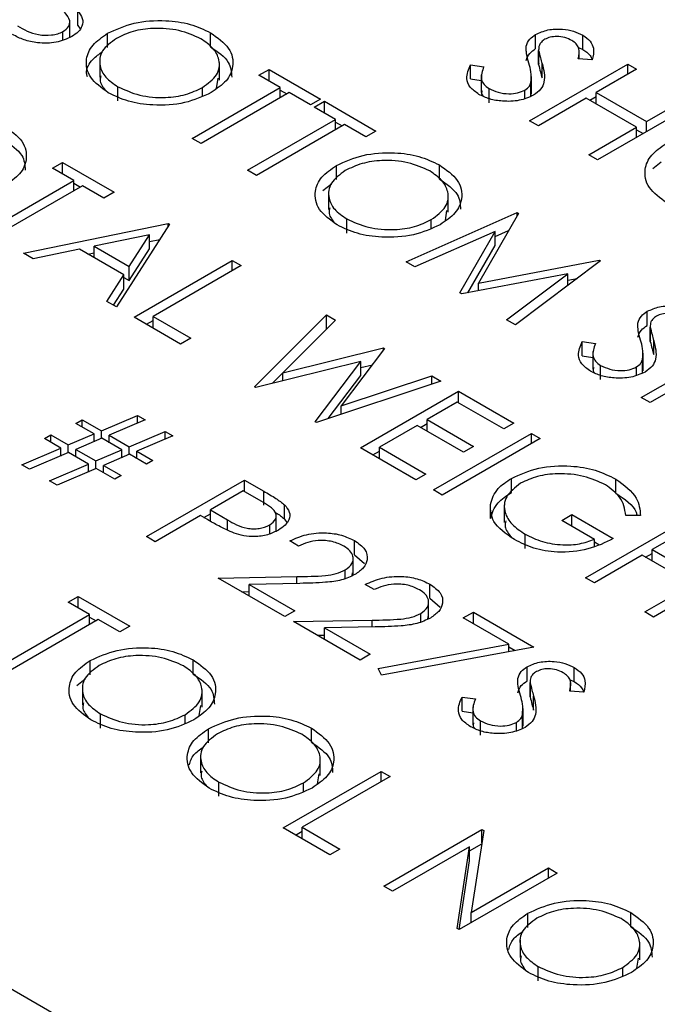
# Model space of a CAD drawing. Header units: inches. Extents: x 220 to 877, y 4 to 174.
# Tile 447 of 656: x 483.92 to 484.472, y 149.27 to 150.122. Entities that reach past the tile are written whole.
import ezdxf

# ---------------------------------------------------------------- set-up
doc = ezdxf.new("R2010")
doc.units = ezdxf.units.IN
doc.header["$LTSCALE"] = 0.5
doc.header["$MEASUREMENT"] = 0
doc.layers.add('DSS-M-S', color=53, linetype='Continuous')

msp = doc.modelspace()

# ---------------------------------------------------------------- linework, layer by layer
at = {"layer": 'DSS-M-S', "linetype": 'Continuous', "lineweight": 25}
for p, q in [((470.42173, 157.0716), (494.1098, 143.39676)), ((483.9633, 150.10596), (483.9633, 150.12127)), ((483.9704, 150.11673), (483.9704, 150.12898)), ((483.9704, 150.11673), (483.97222, 150.11364)), ((483.95743, 150.10433), (483.95743, 150.11143)), ((483.99606, 150.09762), (483.99606, 150.10987)), ((484.0851, 150.09815), (484.0851, 150.1104)), ((484.36636, 150.09661), (484.36636, 150.10886)), ((484.40707, 150.09597), (484.40707, 150.10822)), ((484.35818, 150.09446), (484.35818, 150.09866)), ((484.36895, 150.09588), (484.36895, 150.08363)), ((484.40331, 150.09757), (484.40707, 150.09597)), ((484.36896, 150.08286), (484.36896, 150.09511)), ((484.41531, 150.08688), (484.40321, 150.08784)), ((484.40398, 150.08778), (484.40398, 150.09524)), ((483.98923, 150.08697), (483.98923, 150.07166)), ((484.09276, 150.0694), (484.09276, 150.08471)), ((484.12698, 150.07366), (484.13568, 150.07868)), ((484.13568, 150.07868), (484.18029, 150.05293)), ((484.13568, 150.06863), (484.13568, 150.07868)), ((484.31006, 150.08264), (484.32154, 150.08098)), ((484.31006, 150.07039), (484.31006, 150.08264)), ((484.36114, 150.03425), (484.44599, 150.08324)), ((484.36906, 150.08362), (484.36896, 150.08286)), ((484.37192, 150.0714), (484.37192, 150.08365)), ((484.45361, 150.07884), (484.4188, 150.05874)), ((484.44599, 150.08324), (484.45361, 150.07884)), ((484.44599, 150.07444), (484.44599, 150.08324)), ((484.09024, 150.06226), (484.09167, 150.07099)), ((484.14547, 150.06298), (484.12698, 150.07366)), ((484.31006, 150.07039), (484.31931, 150.06905)), ((484.31931, 150.07406), (484.31931, 150.05875)), ((484.36277, 150.05734), (484.36277, 150.07265)), ((484.00497, 150.05146), (484.00497, 150.06371)), ((484.06932, 150.01902), (484.14547, 150.06298)), ((484.07808, 150.05575), (484.07808, 150.06301)), ((484.14547, 150.05419), (484.14547, 150.06298)), ((484.32602, 150.04981), (484.32602, 150.06206)), ((484.36231, 150.05508), (484.36231, 150.06733)), ((484.15309, 150.05859), (484.07694, 150.01463)), ((484.14547, 150.06078), (484.15118, 150.05749)), ((484.17158, 150.04791), (484.15309, 150.05859)), ((484.35703, 150.05365), (484.35703, 150.06076)), ((484.36231, 150.05508), (484.36229, 150.05887)), ((484.4101, 150.05372), (484.36876, 150.02985)), ((484.45361, 150.0286), (484.4101, 150.05372)), ((484.41309, 150.05199), (484.4188, 150.05529)), ((484.4188, 150.05874), (484.46231, 150.03362)), ((484.4188, 150.04869), (484.4188, 150.05874)), ((484.46231, 150.03362), (484.49712, 150.05372)), ((484.18029, 150.05293), (484.17158, 150.04791)), ((484.17485, 150.04603), (484.18355, 150.05105)), ((484.19334, 150.03535), (484.17485, 150.04603)), ((484.18355, 150.05105), (484.22815, 150.0253)), ((484.18355, 150.041), (484.18355, 150.05105)), ((484.50474, 150.04932), (484.41989, 150.00034)), ((484.11719, 149.99139), (484.19334, 150.03535)), ((484.20096, 150.03095), (484.12481, 149.98699)), ((484.19334, 150.02656), (484.19334, 150.03535)), ((484.19334, 150.03315), (484.19905, 150.02985)), ((484.21945, 150.02028), (484.20096, 150.03095)), ((484.36876, 150.02985), (484.36114, 150.03425)), ((484.41227, 150.00473), (484.45361, 150.0286)), ((484.45361, 150.01981), (484.45361, 150.0286)), ((484.46231, 150.02483), (484.46231, 150.03362)), ((484.07694, 150.01463), (484.06932, 150.01902)), ((484.22815, 150.0253), (484.21945, 150.02028)), ((484.45361, 150.0264), (484.45932, 150.0231)), ((484.41989, 150.00034), (484.41227, 150.00473)), ((483.9483, 149.99312), (483.957, 149.99814)), ((483.957, 149.99814), (484.00161, 149.97239)), ((483.957, 149.98809), (483.957, 149.99814)), ((484.19405, 149.98332), (484.19405, 149.99557)), ((484.28309, 149.98385), (484.28309, 149.9961)), ((484.46763, 149.99285), (484.47493, 149.99875)), ((483.96679, 149.98244), (483.9483, 149.99312)), ((484.12481, 149.98699), (484.11719, 149.99139)), ((483.89064, 149.93848), (483.96679, 149.98244)), ((483.97441, 149.97804), (483.89826, 149.93408)), ((483.96679, 149.97365), (483.96679, 149.98244)), ((483.96679, 149.98024), (483.9725, 149.97694)), ((483.9929, 149.96737), (483.97441, 149.97804)), ((484.18234, 149.97385), (484.18964, 149.97975)), ((484.00161, 149.97239), (483.9929, 149.96737)), ((484.18722, 149.97267), (484.18722, 149.95736)), ((484.29075, 149.9551), (484.29075, 149.97041)), ((484.25426, 149.91226), (484.35031, 149.95478)), ((484.28823, 149.94796), (484.28966, 149.95669)), ((484.3514, 149.95415), (484.31681, 149.89373)), ((484.35031, 149.95478), (484.3514, 149.95415)), ((484.35031, 149.95225), (484.35031, 149.95478)), ((483.92328, 149.91964), (484.04838, 149.94539)), ((484.04947, 149.94476), (484.00378, 149.87317)), ((484.04838, 149.94539), (484.04947, 149.94476)), ((484.04838, 149.94306), (484.04838, 149.94539)), ((484.20296, 149.93716), (484.20296, 149.94941)), ((484.27607, 149.94145), (484.27607, 149.94871)), ((484.0323, 149.93558), (483.98452, 149.92573)), ((484.01485, 149.90823), (484.0323, 149.93558)), ((484.0323, 149.92333), (484.0323, 149.93558)), ((484.33123, 149.93848), (484.26193, 149.90784)), ((484.30078, 149.8854), (484.33123, 149.93848)), ((484.33123, 149.93408), (484.34286, 149.93923)), ((484.33123, 149.92623), (484.33123, 149.93848)), ((483.98452, 149.91569), (483.98452, 149.92573)), ((483.98452, 149.92573), (484.01485, 149.90823)), ((484.0323, 149.92983), (484.0411, 149.93164)), ((484.30782, 149.88543), (484.33123, 149.92623)), ((483.93159, 149.91484), (483.92328, 149.91964)), ((483.97169, 149.92309), (483.93159, 149.91484)), ((484.01016, 149.90089), (483.97169, 149.92309)), ((483.97902, 149.91886), (483.98452, 149.92)), ((484.01485, 149.89598), (484.0323, 149.92333)), ((484.01485, 149.89598), (484.01485, 149.90823)), ((484.01901, 149.86438), (484.10386, 149.91336)), ((484.11148, 149.90896), (484.03533, 149.865)), ((484.10386, 149.91336), (484.11148, 149.90896)), ((484.10386, 149.90457), (484.10386, 149.91336)), ((484.26193, 149.90784), (484.25426, 149.91226)), ((484.31681, 149.89373), (484.42138, 149.91375)), ((484.42249, 149.91311), (484.3489, 149.85762)), ((484.42138, 149.91375), (484.42249, 149.91311)), ((484.42138, 149.91228), (484.42138, 149.91375)), ((483.9955, 149.87795), (484.01016, 149.90089)), ((484.01016, 149.88864), (484.01016, 149.90089)), ((484.39419, 149.90198), (484.3025, 149.88441)), ((484.34125, 149.86204), (484.39419, 149.90198)), ((484.39419, 149.89177), (484.39419, 149.90198)), ((484.01016, 149.89869), (484.01485, 149.89598)), ((484.31681, 149.88715), (484.31681, 149.89373)), ((484.39419, 149.8963), (484.40223, 149.89784)), ((484.00122, 149.87465), (484.01016, 149.88864)), ((484.3025, 149.88441), (484.30078, 149.8854)), ((484.00378, 149.87317), (483.9955, 149.87795)), ((484.12317, 149.80424), (484.18545, 149.86626)), ((484.18545, 149.86626), (484.19332, 149.86172)), ((484.18545, 149.85401), (484.18545, 149.86626)), ((484.46291, 149.85718), (484.46291, 149.86943)), ((484.05926, 149.84114), (484.01901, 149.86438)), ((484.02962, 149.85825), (484.03533, 149.86155)), ((484.03533, 149.865), (484.06796, 149.84616)), ((484.03533, 149.85495), (484.03533, 149.865)), ((484.19332, 149.86172), (484.1477, 149.8162)), ((484.3489, 149.85762), (484.34125, 149.86204)), ((484.45473, 149.85503), (484.45473, 149.85923)), ((484.13836, 149.80712), (484.18545, 149.85401)), ((484.18545, 149.85401), (484.18555, 149.85396)), ((484.4655, 149.85645), (484.4655, 149.8442)), ((484.46551, 149.84343), (484.46551, 149.85568)), ((484.06796, 149.84616), (484.05926, 149.84114)), ((484.40661, 149.84321), (484.41808, 149.84155)), ((484.40661, 149.83096), (484.40661, 149.84321)), ((484.45769, 149.79482), (484.54254, 149.84381)), ((484.46561, 149.8442), (484.46551, 149.84343)), ((484.46847, 149.83197), (484.46847, 149.84422)), ((484.1477, 149.8162), (484.23463, 149.83787)), ((484.23573, 149.83723), (484.19817, 149.78756)), ((484.23463, 149.83787), (484.23573, 149.83723)), ((484.23463, 149.83577), (484.23463, 149.83787)), ((484.41586, 149.83463), (484.41586, 149.81932)), ((484.45931, 149.81791), (484.45931, 149.83323)), ((484.215, 149.82616), (484.12426, 149.80362)), ((484.17563, 149.77396), (484.215, 149.82616)), ((484.215, 149.81392), (484.215, 149.82616)), ((484.215, 149.82073), (484.22517, 149.82327)), ((484.40661, 149.83096), (484.41586, 149.82962)), ((484.45886, 149.81565), (484.45886, 149.8279)), ((484.1477, 149.80944), (484.1477, 149.8162)), ((484.42257, 149.81038), (484.42257, 149.82263)), ((484.45358, 149.81422), (484.45358, 149.82134)), ((484.45886, 149.81565), (484.45884, 149.81945)), ((484.28445, 149.80911), (484.17672, 149.77333)), ((484.18696, 149.77673), (484.215, 149.81392)), ((484.19817, 149.78756), (484.27666, 149.8136)), ((484.27666, 149.8136), (484.28445, 149.80911)), ((484.27666, 149.80653), (484.27666, 149.8136)), ((484.50664, 149.81429), (484.4653, 149.79043)), ((484.12426, 149.80362), (484.12317, 149.80424)), ((484.21483, 149.75133), (484.29968, 149.80032)), ((484.29968, 149.80032), (484.34754, 149.77269)), ((484.29968, 149.79027), (484.29968, 149.80032)), ((484.29859, 149.7909), (484.27248, 149.77583)), ((484.33884, 149.76766), (484.29859, 149.7909)), ((484.4653, 149.79043), (484.45769, 149.79482)), ((484.19817, 149.78046), (484.19817, 149.78756)), ((483.9687, 149.77253), (483.97414, 149.77567)), ((483.98447, 149.76342), (483.9687, 149.77253)), ((483.97414, 149.77567), (483.99073, 149.76609)), ((483.97414, 149.76939), (483.97414, 149.77567)), ((483.99073, 149.76609), (484.022, 149.77944)), ((484.02856, 149.77565), (483.99729, 149.7623)), ((484.022, 149.77944), (484.02856, 149.77565)), ((484.022, 149.77285), (484.022, 149.77944)), ((484.17672, 149.77333), (484.17563, 149.77396)), ((484.26677, 149.76907), (484.27248, 149.77237)), ((484.27248, 149.77583), (484.31273, 149.75259)), ((484.27248, 149.76578), (484.27248, 149.77583)), ((484.34754, 149.77269), (484.33884, 149.76766)), ((483.99073, 149.7595), (483.99073, 149.76609)), ((484.01466, 149.75228), (484.04594, 149.76562)), ((484.04594, 149.76562), (484.0525, 149.76183)), ((484.04594, 149.75903), (484.04594, 149.76562)), ((484.26378, 149.7708), (484.23114, 149.75196)), ((484.30403, 149.74757), (484.26378, 149.7708)), ((484.27792, 149.71491), (484.36277, 149.76389)), ((484.36277, 149.76389), (484.37039, 149.7595)), ((484.36277, 149.7551), (484.36277, 149.76389)), ((483.9415, 149.75934), (483.94694, 149.76248)), ((483.95569, 149.75115), (483.9415, 149.75934)), ((483.94694, 149.76248), (483.96195, 149.75382)), ((483.94694, 149.7562), (483.94694, 149.76248)), ((483.96195, 149.75382), (483.98447, 149.76342)), ((483.99103, 149.75964), (483.96853, 149.75002)), ((483.98447, 149.75683), (483.98447, 149.76342)), ((483.98447, 149.75745), (483.98509, 149.7571)), ((484.0084, 149.74961), (483.99103, 149.75964)), ((483.99667, 149.75638), (483.99729, 149.75664)), ((483.99729, 149.7623), (484.01466, 149.75228)), ((483.99729, 149.75602), (483.99729, 149.7623)), ((484.0525, 149.76183), (484.02122, 149.74849)), ((484.37039, 149.7595), (484.28554, 149.71051)), ((483.92192, 149.73673), (483.95569, 149.75115)), ((483.96227, 149.74735), (483.9285, 149.73294)), ((483.95569, 149.74454), (483.95569, 149.75115)), ((483.96195, 149.74721), (483.96195, 149.75382)), ((483.97963, 149.73733), (483.96227, 149.74735)), ((483.96853, 149.75002), (483.98588, 149.74)), ((483.96853, 149.74374), (483.96853, 149.75002)), ((483.98588, 149.74), (484.0084, 149.74961)), ((484.0084, 149.74302), (484.0084, 149.74961)), ((484.01466, 149.74569), (484.01466, 149.75228)), ((484.02122, 149.74849), (484.03506, 149.7405)), ((484.02122, 149.74221), (484.02122, 149.74849)), ((484.26269, 149.7237), (484.21483, 149.75133)), ((484.22543, 149.74521), (484.23114, 149.74851)), ((484.23114, 149.75196), (484.27139, 149.72873)), ((484.23114, 149.74191), (484.23114, 149.75196)), ((484.31273, 149.75259), (484.30403, 149.74757)), ((483.95569, 149.74518), (483.95633, 149.74481)), ((483.96789, 149.7441), (483.96853, 149.74437)), ((483.98588, 149.7334), (483.98588, 149.74)), ((484.01497, 149.74582), (483.99246, 149.7362)), ((484.0084, 149.74364), (484.00902, 149.74328)), ((484.02962, 149.73736), (484.01497, 149.74582)), ((484.0206, 149.74256), (484.02122, 149.74283)), ((484.03506, 149.7405), (484.02962, 149.73736)), ((483.9285, 149.73294), (483.92192, 149.73673)), ((483.94585, 149.72292), (483.97963, 149.73733)), ((483.98621, 149.73353), (483.95243, 149.71912)), ((483.97963, 149.73073), (483.97963, 149.73733)), ((483.97963, 149.73136), (483.98026, 149.731)), ((484.00242, 149.72417), (483.98621, 149.73353)), ((483.99183, 149.73029), (483.99246, 149.73056)), ((483.99246, 149.7362), (484.00786, 149.72731)), ((483.99246, 149.72992), (483.99246, 149.7362)), ((483.95243, 149.71912), (483.94585, 149.72292)), ((484.00786, 149.72731), (484.00242, 149.72417)), ((484.02962, 149.67456), (484.11447, 149.72354)), ((484.11447, 149.72354), (484.13111, 149.71394)), ((484.11447, 149.7135), (484.11447, 149.72354)), ((484.27139, 149.72873), (484.26269, 149.7237)), ((484.3454, 149.71273), (484.3454, 149.72498)), ((484.43561, 149.71211), (484.43561, 149.72436)), ((484.11338, 149.71412), (484.0851, 149.6978)), ((484.1289, 149.70517), (484.11338, 149.71412)), ((484.13111, 149.70169), (484.13111, 149.71394)), ((484.28554, 149.71051), (484.27792, 149.71491)), ((484.0851, 149.6978), (484.09977, 149.68911)), ((484.0851, 149.6878), (484.0851, 149.6978)), ((484.14916, 149.6898), (484.14916, 149.70205)), ((484.32721, 149.69022), (484.32721, 149.70247)), ((484.33925, 149.70218), (484.33925, 149.68687)), ((484.0764, 149.69277), (484.03723, 149.67016)), ((484.08246, 149.68927), (484.0764, 149.69277)), ((484.07939, 149.69104), (484.0851, 149.69434)), ((484.09977, 149.68028), (484.09977, 149.68911)), ((484.14189, 149.67878), (484.14189, 149.69409)), ((484.14916, 149.6898), (484.15118, 149.6867)), ((484.38888, 149.68853), (484.39759, 149.69356)), ((484.41717, 149.67221), (484.38888, 149.68853)), ((484.39759, 149.69356), (484.43348, 149.67283)), ((484.39759, 149.68351), (484.39759, 149.69356)), ((484.40955, 149.63892), (484.4944, 149.68791)), ((484.45708, 149.69273), (484.44436, 149.69293)), ((484.13628, 149.67703), (484.13628, 149.68464)), ((484.50202, 149.68351), (484.46721, 149.66341)), ((484.03723, 149.67016), (484.02962, 149.67456)), ((484.16125, 149.6664), (484.15363, 149.67079)), ((484.20959, 149.6589), (484.20959, 149.67115)), ((484.3573, 149.66437), (484.3573, 149.67662)), ((484.41717, 149.66619), (484.41717, 149.67221)), ((484.41717, 149.67001), (484.42104, 149.66777)), ((484.46721, 149.66341), (484.51072, 149.63829)), ((484.46721, 149.65336), (484.46721, 149.66341)), ((484.2085, 149.64164), (484.2085, 149.65695)), ((484.20959, 149.6589), (484.21843, 149.65134)), ((484.45851, 149.65839), (484.41717, 149.63452)), ((484.50202, 149.63327), (484.45851, 149.65839)), ((484.4615, 149.65666), (484.46721, 149.65996)), ((484.55315, 149.65399), (484.4683, 149.60501)), ((484.2017, 149.63849), (484.2017, 149.64579)), ((484.09163, 149.63876), (484.15965, 149.64004)), ((484.14928, 149.60548), (484.09163, 149.63876)), ((484.15965, 149.63407), (484.15965, 149.64004)), ((484.20768, 149.64087), (484.20799, 149.64319)), ((484.41717, 149.63452), (484.40955, 149.63892)), ((484.16239, 149.63412), (484.1185, 149.6333)), ((484.1185, 149.6333), (484.15798, 149.6105)), ((484.1185, 149.62325), (484.1185, 149.6333)), ((484.22652, 149.62872), (484.2189, 149.63311)), ((484.27486, 149.62122), (484.27486, 149.63346)), ((484.46068, 149.6094), (484.50202, 149.63327)), ((483.9619, 149.61788), (483.9706, 149.62291)), ((483.9706, 149.62291), (484.0152, 149.59716)), ((483.9706, 149.61286), (483.9706, 149.62291)), ((484.11217, 149.6269), (484.1185, 149.62702)), ((484.27377, 149.60396), (484.27377, 149.61927)), ((484.27486, 149.62122), (484.2837, 149.61366)), ((483.98039, 149.60721), (483.9619, 149.61788)), ((484.15798, 149.6105), (484.14928, 149.60548)), ((483.90424, 149.56325), (483.98039, 149.60721)), ((483.98801, 149.60281), (483.91186, 149.55885)), ((483.98039, 149.59841), (483.98039, 149.60721)), ((483.98039, 149.60501), (483.9861, 149.60171)), ((484.0065, 149.59213), (483.98801, 149.60281)), ((484.1569, 149.60108), (484.22492, 149.60236)), ((484.22492, 149.59639), (484.22492, 149.60236)), ((484.26697, 149.6008), (484.26697, 149.60811)), ((484.27296, 149.60319), (484.27326, 149.60551)), ((484.30376, 149.60422), (484.31246, 149.60925)), ((484.34309, 149.58152), (484.30376, 149.60422)), ((484.31246, 149.60925), (484.36468, 149.5791)), ((484.31246, 149.5992), (484.31246, 149.60925)), ((484.4683, 149.60501), (484.46068, 149.6094)), ((484.0152, 149.59716), (484.0065, 149.59213)), ((484.21455, 149.5678), (484.1569, 149.60108)), ((484.22766, 149.59644), (484.18377, 149.59562)), ((484.18377, 149.59562), (484.22326, 149.57282)), ((484.18377, 149.58557), (484.18377, 149.59562)), ((484.17745, 149.58922), (484.18377, 149.58934)), ((484.23009, 149.5605), (484.34309, 149.58152)), ((484.36468, 149.5791), (484.23305, 149.55461)), ((484.34309, 149.57509), (484.34309, 149.58152)), ((484.34309, 149.57932), (484.34863, 149.57612)), ((484.07014, 149.55571), (484.07014, 149.56796)), ((484.22326, 149.57282), (484.21455, 149.5678)), ((483.98111, 149.55518), (483.98111, 149.56743)), ((484.23305, 149.55461), (484.23009, 149.5605)), ((484.35902, 149.54977), (484.35902, 149.56202)), ((484.39973, 149.54913), (484.39973, 149.56138)), ((483.96939, 149.54571), (483.97669, 149.55161)), ((484.35084, 149.54762), (484.35084, 149.55182)), ((484.39596, 149.55073), (484.39973, 149.54913)), ((483.97427, 149.54453), (483.97427, 149.52922)), ((484.0778, 149.52695), (484.0778, 149.54226)), ((484.36161, 149.54904), (484.36161, 149.53679)), ((484.36162, 149.53602), (484.36162, 149.54827)), ((484.39663, 149.54094), (484.39663, 149.5484)), ((484.30272, 149.5358), (484.31419, 149.53414)), ((484.30272, 149.52355), (484.30272, 149.5358)), ((484.36172, 149.53679), (484.36162, 149.53602)), ((484.36458, 149.52456), (484.36458, 149.53681)), ((484.40797, 149.54004), (484.39587, 149.541)), ((484.07528, 149.51982), (484.07672, 149.52855)), ((484.31197, 149.52722), (484.31197, 149.51191)), ((484.35542, 149.51051), (484.35542, 149.52582)), ((483.99001, 149.50902), (483.99001, 149.52127)), ((484.06312, 149.51331), (484.06312, 149.52057)), ((484.30272, 149.52355), (484.31197, 149.52222)), ((484.35497, 149.50824), (484.35497, 149.52049)), ((484.08336, 149.49615), (484.08336, 149.50839)), ((484.1724, 149.49668), (484.1724, 149.50892)), ((484.31868, 149.50298), (484.31868, 149.51522)), ((484.34969, 149.50681), (484.34969, 149.51393)), ((484.35497, 149.50824), (484.35495, 149.51204)), ((484.07653, 149.4855), (484.07653, 149.47019)), ((484.18006, 149.46792), (484.18006, 149.48323)), ((484.14792, 149.42257), (484.23277, 149.47156)), ((484.24039, 149.46716), (484.16424, 149.4232)), ((484.17754, 149.46078), (484.17898, 149.46951)), ((484.23277, 149.47156), (484.24039, 149.46716)), ((484.23277, 149.46277), (484.23277, 149.47156)), ((484.09227, 149.44999), (484.09227, 149.46224)), ((484.16538, 149.45428), (484.16538, 149.46154)), ((484.16424, 149.4232), (484.19688, 149.40436)), ((484.16424, 149.41315), (484.16424, 149.4232)), ((484.18817, 149.39934), (484.14792, 149.42257)), ((484.15853, 149.41645), (484.16424, 149.41974)), ((484.23495, 149.37233), (484.3198, 149.42132)), ((484.3214, 149.42039), (484.31068, 149.34948)), ((484.3198, 149.42132), (484.3214, 149.42039)), ((484.3198, 149.40983), (484.3198, 149.42132)), ((484.3092, 149.4064), (484.24257, 149.36794)), ((484.29849, 149.33565), (484.3092, 149.4064)), ((484.3092, 149.40295), (484.31968, 149.409)), ((484.3092, 149.39415), (484.3092, 149.4064)), ((484.19688, 149.40436), (484.18817, 149.39934)), ((484.30019, 149.33467), (484.3092, 149.39415)), ((484.38507, 149.38364), (484.30022, 149.33465)), ((484.31068, 149.34948), (484.37746, 149.38803)), ((484.37746, 149.38803), (484.38507, 149.38364)), ((484.37746, 149.37924), (484.37746, 149.38803)), ((484.24257, 149.36794), (484.23495, 149.37233)), ((484.31068, 149.34069), (484.31068, 149.34948)), ((484.35968, 149.33663), (484.35968, 149.34888)), ((484.44871, 149.33716), (484.44871, 149.34941)), ((484.30022, 149.33465), (484.29849, 149.33565)), ((484.35285, 149.32598), (484.35285, 149.31067)), ((484.45638, 149.30841), (484.45638, 149.32372)), ((484.45386, 149.30127), (484.45529, 149.31)), ((484.36859, 149.29047), (484.36859, 149.30272)), ((484.44169, 149.29476), (484.44169, 149.30202))]:
    msp.add_line(p, q, dxfattribs=at)
for points, knots in [([(483.95743, 150.11143), (483.95925, 150.11277), (483.96291, 150.11547), (483.96406, 150.1218), (483.96073, 150.12577), (483.9587, 150.1282)], [0, 0, 0, 0, 0.2799437, 0.5604286, 1, 1, 1, 1]), ([(483.9704, 150.12898), (483.97191, 150.12692), (483.97493, 150.1228), (483.97459, 150.11643), (483.971, 150.11101), (483.96703, 150.10836), (483.96504, 150.10703)], [0, 0, 0, 0, 0.280382, 0.559606, 0.779765, 1, 1, 1, 1]), ([(483.99606, 150.10987), (484.00339, 150.11319), (484.01805, 150.11985), (484.04458, 150.12175), (484.06812, 150.11842), (484.07944, 150.11307), (484.0851, 150.1104)], [0, 0, 0, 0, 0.279731, 0.559327, 0.77968, 1, 1, 1, 1]), ([(483.91808, 150.11638), (483.92363, 150.11318), (483.93195, 150.10839), (483.94578, 150.10793), (483.95306, 150.1093), (483.95597, 150.11072), (483.95743, 150.11143)], [0, 0, 0, 0, 0.49936, 0.748736, 0.874399, 1, 1, 1, 1]), ([(484.07677, 150.10516), (484.07072, 150.10785), (484.05861, 150.11323), (484.03691, 150.11485), (484.01755, 150.11214), (484.00832, 150.10771), (484.00371, 150.10549)], [0, 0, 0, 0, 0.279627, 0.55935, 0.77963, 1, 1, 1, 1]), ([(484.36636, 150.10886), (484.36974, 150.11038), (484.3765, 150.11344), (484.38883, 150.11387), (484.39938, 150.11196), (484.40451, 150.10946), (484.40707, 150.10822)], [0, 0, 0, 0, 0.279553, 0.558798, 0.779378, 1, 1, 1, 1]), ([(483.96504, 150.10703), (483.96074, 150.10513), (483.95212, 150.10131), (483.93642, 150.10106), (483.92334, 150.10389), (483.91702, 150.10714), (483.91386, 150.10877)], [0, 0, 0, 0, 0.2791411, 0.5586537, 0.779059, 1, 1, 1, 1]), ([(483.99657, 150.05851), (483.99073, 150.06272), (483.97903, 150.07115), (483.9764, 150.08652), (483.98195, 150.10014), (483.99136, 150.10662), (483.99606, 150.10987)], [0, 0, 0, 0, 0.279663, 0.559354, 0.779636, 1, 1, 1, 1]), ([(484.00371, 150.10549), (483.99901, 150.10203), (483.98961, 150.0951), (483.98834, 150.08253), (483.99341, 150.07157), (484.00112, 150.06633), (484.00497, 150.06371)], [0, 0, 0, 0, 0.279416, 0.559077, 0.779478, 1, 1, 1, 1]), ([(484.07808, 150.06301), (484.08281, 150.0665), (484.09228, 150.07347), (484.09364, 150.08617), (484.08817, 150.09713), (484.08057, 150.10248), (484.07677, 150.10516)], [0, 0, 0, 0, 0.279468, 0.55887, 0.779516, 1, 1, 1, 1]), ([(484.0851, 150.1104), (484.09105, 150.10616), (484.10295, 150.09768), (484.10578, 150.08214), (484.10002, 150.0684), (484.09046, 150.06187), (484.08568, 150.05861)], [0, 0, 0, 0, 0.279767, 0.559358, 0.779571, 1, 1, 1, 1]), ([(484.35818, 150.09866), (484.35889, 150.10079), (484.36015, 150.10461), (484.36446, 150.10756), (484.36636, 150.10886)], [0, 0, 0, 0, 0.55984, 1, 1, 1, 1]), ([(484.37433, 150.10467), (484.37325, 150.10392), (484.37108, 150.10244), (484.36901, 150.09913), (484.36898, 150.09663), (484.36896, 150.09511)], [0, 0, 0, 0, 0.279946, 0.559774, 1, 1, 1, 1]), ([(484.39752, 150.10368), (484.39566, 150.1046), (484.39195, 150.10644), (484.38517, 150.1073), (484.37881, 150.10677), (484.37583, 150.10537), (484.37433, 150.10467)], [0, 0, 0, 0, 0.2802743, 0.5599314, 0.7799201, 1, 1, 1, 1]), ([(484.40707, 150.10822), (484.40943, 150.10656), (484.41414, 150.10325), (484.41733, 150.09565), (484.41608, 150.0902), (484.41531, 150.08688)], [0, 0, 0, 0, 0.27975, 0.559501, 1, 1, 1, 1]), ([(484.0851, 150.09815), (484.09131, 150.09392), (484.1025, 150.0863), (484.10316, 150.07639), (484.10345, 150.07198)], [0, 0, 0, 0, 0.554805, 1, 1, 1, 1]), ([(484.36055, 150.08397), (484.35974, 150.0867), (484.35829, 150.09156), (484.35822, 150.09649), (484.35818, 150.09866)], [0, 0, 0, 0, 0.560413, 1, 1, 1, 1]), ([(484.35818, 150.08641), (484.35889, 150.08855), (484.36015, 150.09236), (484.36446, 150.09531), (484.36636, 150.09661)], [0, 0, 0, 0, 0.55984, 1, 1, 1, 1]), ([(484.40321, 150.08784), (484.40389, 150.091), (484.40483, 150.0954), (484.40172, 150.10086), (484.39892, 150.10274), (484.39752, 150.10368)], [0, 0, 0, 0, 0.559818, 0.779848, 1, 1, 1, 1]), ([(484.40707, 150.09597), (484.40954, 150.09433), (484.41356, 150.09166), (484.41476, 150.08822), (484.41523, 150.08688)], [0, 0, 0, 0, 0.612484, 1, 1, 1, 1]), ([(483.97862, 150.07228), (483.97833, 150.07329), (483.97689, 150.07843), (483.98134, 150.08655), (483.98874, 150.09193), (483.99165, 150.09405)], [0, 0, 0, 0, 0.129072, 0.656829, 1, 1, 1, 1]), ([(484.36896, 150.09511), (484.36943, 150.09296), (484.37027, 150.08913), (484.37141, 150.08532), (484.37192, 150.08365)], [0, 0, 0, 0, 0.559906, 1, 1, 1, 1]), ([(484.31732, 150.05704), (484.3145, 150.05903), (484.30885, 150.06302), (484.30557, 150.07229), (484.30836, 150.07871), (484.31006, 150.08264)], [0, 0, 0, 0, 0.27988, 0.559666, 1, 1, 1, 1]), ([(484.32154, 150.08098), (484.32018, 150.07729), (484.3183, 150.07214), (484.32118, 150.0655), (484.32441, 150.06321), (484.32602, 150.06206)], [0, 0, 0, 0, 0.559321, 0.779782, 1, 1, 1, 1]), ([(484.36231, 150.06733), (484.3625, 150.07045), (484.36282, 150.07604), (484.36124, 150.08154), (484.36055, 150.08397)], [0, 0, 0, 0, 0.559496, 1, 1, 1, 1]), ([(484.37192, 150.08365), (484.3733, 150.0783), (484.37522, 150.07086), (484.37131, 150.06132), (484.36679, 150.05797), (484.36452, 150.0563)], [0, 0, 0, 0, 0.560115, 0.780284, 1, 1, 1, 1]), ([(484.36896, 150.08286), (484.36943, 150.08071), (484.37027, 150.07688), (484.37141, 150.07307), (484.37192, 150.0714)], [0, 0, 0, 0, 0.559906, 1, 1, 1, 1]), ([(483.99021, 150.07314), (483.98989, 150.07191), (483.98878, 150.06765), (483.99184, 150.06362), (483.99402, 150.06076)], [0, 0, 0, 0, 0.288875, 1, 1, 1, 1]), ([(484.00497, 150.06371), (484.01097, 150.06095), (484.02297, 150.05544), (484.04475, 150.0536), (484.06419, 150.05634), (484.07345, 150.06079), (484.07808, 150.06301)], [0, 0, 0, 0, 0.27983, 0.559389, 0.779654, 1, 1, 1, 1]), ([(484.32602, 150.06206), (484.32853, 150.06087), (484.33355, 150.05851), (484.34255, 150.05727), (484.35098, 150.05805), (484.35501, 150.05986), (484.35703, 150.06076)], [0, 0, 0, 0, 0.280276, 0.560148, 0.780153, 1, 1, 1, 1]), ([(484.35703, 150.06076), (484.35851, 150.06186), (484.36116, 150.06382), (484.36196, 150.06626), (484.36231, 150.06733)], [0, 0, 0, 0, 0.55899, 1, 1, 1, 1]), ([(484.08568, 150.05861), (484.07835, 150.05524), (484.06368, 150.04849), (484.037, 150.04704), (484.01341, 150.05031), (484.00219, 150.05578), (483.99657, 150.05851)], [0, 0, 0, 0, 0.27963, 0.559343, 0.779597, 1, 1, 1, 1]), ([(484.36452, 150.0563), (484.36058, 150.05457), (484.35268, 150.05111), (484.3385, 150.05075), (484.32618, 150.05269), (484.32028, 150.05559), (484.31732, 150.05704)], [0, 0, 0, 0, 0.279183, 0.559085, 0.779446, 1, 1, 1, 1]), ([(484.32006, 150.06023), (484.31975, 150.05936), (484.3192, 150.0578), (484.32015, 150.05631), (484.32057, 150.05566)], [0, 0, 0, 0, 0.5591599, 1, 1, 1, 1]), ([(483.90642, 150.02985), (483.91237, 150.02561), (483.92427, 150.01713), (483.9271, 150.0016), (483.92134, 149.98785), (483.91178, 149.98133), (483.907, 149.97806)], [0, 0, 0, 0, 0.279767, 0.559358, 0.779571, 1, 1, 1, 1]), ([(483.90642, 150.01761), (483.91263, 150.01338), (483.92382, 150.00575), (483.92447, 149.99585), (483.92477, 149.99144)], [0, 0, 0, 0, 0.554805, 1, 1, 1, 1]), ([(484.47985, 149.96321), (484.47401, 149.96742), (484.46231, 149.97585), (484.45968, 149.99122), (484.46523, 150.00484), (484.47464, 150.01132), (484.47934, 150.01457)], [0, 0, 0, 0, 0.279663, 0.559354, 0.779636, 1, 1, 1, 1]), ([(484.19405, 149.99557), (484.20138, 149.9989), (484.21604, 150.00555), (484.24257, 150.00745), (484.26611, 150.00412), (484.27743, 149.99877), (484.28309, 149.9961)], [0, 0, 0, 0, 0.279731, 0.559327, 0.77968, 1, 1, 1, 1]), ([(484.19456, 149.94421), (484.18872, 149.94843), (484.17702, 149.95686), (484.17439, 149.97223), (484.17994, 149.98584), (484.18935, 149.99233), (484.19405, 149.99557)], [0, 0, 0, 0, 0.279663, 0.559354, 0.779636, 1, 1, 1, 1]), ([(484.27476, 149.99086), (484.26871, 149.99355), (484.2566, 149.99893), (484.2349, 150.00055), (484.21554, 149.99785), (484.20631, 149.99341), (484.2017, 149.99119)], [0, 0, 0, 0, 0.279627, 0.55935, 0.77963, 1, 1, 1, 1]), ([(484.28309, 149.9961), (484.28904, 149.99186), (484.30094, 149.98338), (484.30377, 149.96784), (484.29801, 149.9541), (484.28845, 149.94757), (484.28367, 149.94431)], [0, 0, 0, 0, 0.279767, 0.559358, 0.779571, 1, 1, 1, 1]), ([(484.2017, 149.99119), (484.197, 149.98773), (484.1876, 149.98081), (484.18633, 149.96823), (484.1914, 149.95728), (484.19911, 149.95203), (484.20296, 149.94941)], [0, 0, 0, 0, 0.279416, 0.559077, 0.779478, 1, 1, 1, 1]), ([(484.27607, 149.94871), (484.2808, 149.9522), (484.29027, 149.95917), (484.29163, 149.97188), (484.28616, 149.98284), (484.27856, 149.98819), (484.27476, 149.99086)], [0, 0, 0, 0, 0.279468, 0.55887, 0.779516, 1, 1, 1, 1]), ([(484.28309, 149.98385), (484.2893, 149.97962), (484.30049, 149.972), (484.30114, 149.96209), (484.30144, 149.95768)], [0, 0, 0, 0, 0.5548048, 1, 1, 1, 1]), ([(484.1882, 149.95884), (484.18788, 149.95761), (484.18677, 149.95335), (484.18983, 149.94933), (484.19201, 149.94646)], [0, 0, 0, 0, 0.288875, 1, 1, 1, 1]), ([(484.28367, 149.94431), (484.27634, 149.94094), (484.26167, 149.9342), (484.23499, 149.93275), (484.2114, 149.93602), (484.20018, 149.94148), (484.19456, 149.94421)], [0, 0, 0, 0, 0.27963, 0.559343, 0.779597, 1, 1, 1, 1]), ([(484.20296, 149.94941), (484.20896, 149.94665), (484.22096, 149.94114), (484.24274, 149.9393), (484.26218, 149.94205), (484.27144, 149.94649), (484.27607, 149.94871)], [0, 0, 0, 0, 0.27983, 0.559389, 0.779654, 1, 1, 1, 1]), ([(484.46291, 149.86943), (484.46629, 149.87096), (484.47304, 149.87401), (484.48538, 149.87444), (484.49593, 149.87253), (484.50106, 149.87004), (484.50362, 149.86879)], [0, 0, 0, 0, 0.279553, 0.558798, 0.779378, 1, 1, 1, 1]), ([(484.45473, 149.85923), (484.45544, 149.86137), (484.4567, 149.86518), (484.46101, 149.86813), (484.46291, 149.86943)], [0, 0, 0, 0, 0.55984, 1, 1, 1, 1]), ([(484.49406, 149.86426), (484.49221, 149.86518), (484.4885, 149.86701), (484.48171, 149.86787), (484.47536, 149.86735), (484.47237, 149.86594), (484.47088, 149.86524)], [0, 0, 0, 0, 0.280274, 0.559931, 0.77992, 1, 1, 1, 1]), ([(484.45709, 149.84454), (484.45628, 149.84727), (484.45483, 149.85213), (484.45476, 149.85707), (484.45473, 149.85923)], [0, 0, 0, 0, 0.560413, 1, 1, 1, 1]), ([(484.45473, 149.84699), (484.45544, 149.84912), (484.4567, 149.85293), (484.46101, 149.85588), (484.46291, 149.85718)], [0, 0, 0, 0, 0.55984, 1, 1, 1, 1]), ([(484.47088, 149.86524), (484.46979, 149.8645), (484.46763, 149.86302), (484.46556, 149.8597), (484.46553, 149.85721), (484.46551, 149.85568)], [0, 0, 0, 0, 0.279946, 0.559774, 1, 1, 1, 1]), ([(484.46551, 149.85568), (484.46598, 149.85353), (484.46681, 149.8497), (484.46796, 149.8459), (484.46847, 149.84422)], [0, 0, 0, 0, 0.559906, 1, 1, 1, 1]), ([(484.41387, 149.81761), (484.41104, 149.8196), (484.40539, 149.82359), (484.40212, 149.83286), (484.40491, 149.83928), (484.40661, 149.84321)], [0, 0, 0, 0, 0.27988, 0.559666, 1, 1, 1, 1]), ([(484.41808, 149.84155), (484.41673, 149.83786), (484.41484, 149.83271), (484.41773, 149.82608), (484.42096, 149.82378), (484.42257, 149.82263)], [0, 0, 0, 0, 0.5593206, 0.7797817, 1, 1, 1, 1]), ([(484.45886, 149.8279), (484.45904, 149.83103), (484.45937, 149.83661), (484.45779, 149.84212), (484.45709, 149.84454)], [0, 0, 0, 0, 0.5594958, 1, 1, 1, 1]), ([(484.46847, 149.84422), (484.46984, 149.83888), (484.47177, 149.83143), (484.46786, 149.82189), (484.46333, 149.81854), (484.46107, 149.81687)], [0, 0, 0, 0, 0.560115, 0.780284, 1, 1, 1, 1]), ([(484.46551, 149.84343), (484.46598, 149.84129), (484.46681, 149.83745), (484.46796, 149.83365), (484.46847, 149.83197)], [0, 0, 0, 0, 0.559906, 1, 1, 1, 1]), ([(484.45358, 149.82134), (484.45506, 149.82243), (484.45771, 149.82439), (484.45851, 149.82683), (484.45886, 149.8279)], [0, 0, 0, 0, 0.55899, 1, 1, 1, 1]), ([(484.46107, 149.81687), (484.45713, 149.81514), (484.44923, 149.81168), (484.43505, 149.81133), (484.42273, 149.81326), (484.41682, 149.81616), (484.41387, 149.81761)], [0, 0, 0, 0, 0.279183, 0.559085, 0.779446, 1, 1, 1, 1]), ([(484.4166, 149.82081), (484.4163, 149.81993), (484.41575, 149.81837), (484.4167, 149.81689), (484.41712, 149.81623)], [0, 0, 0, 0, 0.55916, 1, 1, 1, 1]), ([(484.42257, 149.82263), (484.42508, 149.82145), (484.4301, 149.81908), (484.4391, 149.81784), (484.44753, 149.81862), (484.45156, 149.82043), (484.45358, 149.82134)], [0, 0, 0, 0, 0.280276, 0.560148, 0.780153, 1, 1, 1, 1]), ([(484.3454, 149.72498), (484.35289, 149.72833), (484.36786, 149.73505), (484.39499, 149.73661), (484.41864, 149.7327), (484.42995, 149.72714), (484.43561, 149.72436)], [0, 0, 0, 0, 0.27959, 0.559072, 0.779411, 1, 1, 1, 1]), ([(484.32721, 149.70247), (484.32872, 149.7072), (484.3314, 149.71567), (484.34112, 149.72213), (484.3454, 149.72498)], [0, 0, 0, 0, 0.559317, 1, 1, 1, 1]), ([(484.42665, 149.71948), (484.42063, 149.7222), (484.40859, 149.72764), (484.387, 149.72965), (484.36746, 149.72726), (484.35806, 149.72294), (484.35336, 149.72078)], [0, 0, 0, 0, 0.279847, 0.559555, 0.779847, 1, 1, 1, 1]), ([(484.43561, 149.72436), (484.44268, 149.71912), (484.45534, 149.70973), (484.45654, 149.69794), (484.45708, 149.69273)], [0, 0, 0, 0, 0.558579, 1, 1, 1, 1]), ([(484.13111, 149.71394), (484.13475, 149.71185), (484.14125, 149.70813), (484.14674, 149.7039), (484.14916, 149.70205)], [0, 0, 0, 0, 0.5603137, 1, 1, 1, 1]), ([(484.32721, 149.69022), (484.32872, 149.69495), (484.3314, 149.70342), (484.34112, 149.70988), (484.3454, 149.71273)], [0, 0, 0, 0, 0.559317, 1, 1, 1, 1]), ([(484.35336, 149.72078), (484.34862, 149.71704), (484.33912, 149.70955), (484.33853, 149.69621), (484.34508, 149.68489), (484.35323, 149.67938), (484.3573, 149.67662)], [0, 0, 0, 0, 0.279061, 0.558584, 0.779236, 1, 1, 1, 1]), ([(484.44436, 149.69293), (484.44343, 149.69845), (484.44177, 149.70831), (484.43127, 149.71607), (484.42665, 149.71948)], [0, 0, 0, 0, 0.5598397, 1, 1, 1, 1]), ([(484.13628, 149.68464), (484.13833, 149.68627), (484.14141, 149.68872), (484.14211, 149.69273), (484.14042, 149.69867), (484.13402, 149.70228), (484.1289, 149.70517)], [0, 0, 0, 0, 0.248969, 0.374729, 0.500383, 1, 1, 1, 1]), ([(484.43561, 149.71211), (484.44334, 149.70701), (484.45223, 149.70115), (484.45377, 149.69374), (484.45397, 149.69278)], [0, 0, 0, 0, 0.870507, 1, 1, 1, 1]), ([(484.14099, 149.69571), (484.14124, 149.69556), (484.14426, 149.69374), (484.14681, 149.69169), (484.14916, 149.6898)], [0, 0, 0, 0, 0.079748, 1, 1, 1, 1]), ([(484.14916, 149.70205), (484.15081, 149.70002), (484.15411, 149.69597), (484.1537, 149.68958), (484.14999, 149.68419), (484.14595, 149.68157), (484.14393, 149.68026)], [0, 0, 0, 0, 0.279705, 0.559381, 0.779509, 1, 1, 1, 1]), ([(484.34793, 149.67198), (484.34073, 149.67697), (484.32786, 149.68589), (484.32741, 149.6974), (484.32721, 149.70247)], [0, 0, 0, 0, 0.5596174, 1, 1, 1, 1]), ([(484.10546, 149.6776), (484.10094, 149.67963), (484.09286, 149.68325), (484.08564, 149.68743), (484.08246, 149.68927)], [0, 0, 0, 0, 0.559694, 1, 1, 1, 1]), ([(484.09977, 149.68911), (484.10492, 149.68612), (484.11137, 149.68237), (484.12188, 149.6812), (484.12904, 149.68157), (484.13339, 149.68341), (484.13628, 149.68464)], [0, 0, 0, 0, 0.499721, 0.62535, 0.751083, 1, 1, 1, 1]), ([(484.34055, 149.68836), (484.34017, 149.68662), (484.3391, 149.68171), (484.34289, 149.6772), (484.34534, 149.67429)], [0, 0, 0, 0, 0.356171, 1, 1, 1, 1]), ([(484.14393, 149.68026), (484.14093, 149.67876), (484.13494, 149.67577), (484.12388, 149.67429), (484.1137, 149.67509), (484.10821, 149.67677), (484.10546, 149.6776)], [0, 0, 0, 0, 0.280099, 0.559324, 0.779458, 1, 1, 1, 1]), ([(484.15363, 149.67079), (484.15825, 149.67289), (484.16748, 149.67708), (484.18415, 149.67834), (484.19902, 149.67629), (484.20607, 149.67286), (484.20959, 149.67115)], [0, 0, 0, 0, 0.280029, 0.559515, 0.779668, 1, 1, 1, 1]), ([(484.2005, 149.66635), (484.1973, 149.66785), (484.19092, 149.67085), (484.17908, 149.67158), (484.16891, 149.66978), (484.1638, 149.66752), (484.16125, 149.6664)], [0, 0, 0, 0, 0.279699, 0.558847, 0.779176, 1, 1, 1, 1]), ([(484.20959, 149.67115), (484.21302, 149.66876), (484.21987, 149.66399), (484.22136, 149.65515), (484.21807, 149.64737), (484.21269, 149.64365), (484.21, 149.64179)], [0, 0, 0, 0, 0.2798903, 0.5592237, 0.7795824, 1, 1, 1, 1]), ([(484.43348, 149.67283), (484.42655, 149.66944), (484.41273, 149.66266), (484.38686, 149.66012), (484.36403, 149.66388), (484.35331, 149.66928), (484.34793, 149.67198)], [0, 0, 0, 0, 0.280351, 0.559367, 0.779371, 1, 1, 1, 1]), ([(484.3573, 149.67662), (484.36201, 149.67429), (484.37143, 149.66962), (484.38849, 149.66706), (484.40466, 149.6678), (484.413, 149.67074), (484.41717, 149.67221)], [0, 0, 0, 0, 0.280254, 0.559912, 0.779941, 1, 1, 1, 1]), ([(484.2017, 149.64579), (484.20397, 149.64751), (484.20851, 149.65095), (484.20888, 149.65715), (484.20622, 149.6625), (484.2024, 149.66506), (484.2005, 149.66635)], [0, 0, 0, 0, 0.279126, 0.558978, 0.77935, 1, 1, 1, 1]), ([(484.15965, 149.64004), (484.16791, 149.64011), (484.17941, 149.6402), (484.19409, 149.64218), (484.19917, 149.64459), (484.2017, 149.64579)], [0, 0, 0, 0, 0.560717, 0.780532, 1, 1, 1, 1]), ([(484.21, 149.64179), (484.20629, 149.64004), (484.19886, 149.63655), (484.1819, 149.63459), (484.16979, 149.6343), (484.16239, 149.63412)], [0, 0, 0, 0, 0.279288, 0.559154, 1, 1, 1, 1]), ([(484.2189, 149.63311), (484.22352, 149.63521), (484.23275, 149.6394), (484.24942, 149.64066), (484.26429, 149.63861), (484.27134, 149.63518), (484.27486, 149.63346)], [0, 0, 0, 0, 0.280029, 0.559515, 0.779668, 1, 1, 1, 1]), ([(484.26577, 149.62867), (484.26257, 149.63017), (484.25619, 149.63317), (484.24435, 149.6339), (484.23418, 149.6321), (484.22908, 149.62984), (484.22652, 149.62872)], [0, 0, 0, 0, 0.279699, 0.558847, 0.779176, 1, 1, 1, 1]), ([(484.26697, 149.60811), (484.26924, 149.60983), (484.27378, 149.61327), (484.27415, 149.61947), (484.27149, 149.62482), (484.26768, 149.62738), (484.26577, 149.62867)], [0, 0, 0, 0, 0.279126, 0.558978, 0.77935, 1, 1, 1, 1]), ([(484.27486, 149.63346), (484.27829, 149.63108), (484.28515, 149.62631), (484.28664, 149.61747), (484.28334, 149.60969), (484.27796, 149.60597), (484.27527, 149.60411)], [0, 0, 0, 0, 0.27989, 0.559224, 0.779582, 1, 1, 1, 1]), ([(484.22492, 149.60236), (484.23318, 149.60243), (484.24468, 149.60252), (484.25936, 149.6045), (484.26444, 149.60691), (484.26697, 149.60811)], [0, 0, 0, 0, 0.560717, 0.780532, 1, 1, 1, 1]), ([(484.27527, 149.60411), (484.27156, 149.60236), (484.26413, 149.59887), (484.24717, 149.59691), (484.23506, 149.59662), (484.22766, 149.59644)], [0, 0, 0, 0, 0.279288, 0.559154, 1, 1, 1, 1]), ([(483.98111, 149.56743), (483.98844, 149.57075), (484.0031, 149.57741), (484.02962, 149.57931), (484.05317, 149.57598), (484.06448, 149.57063), (484.07014, 149.56796)], [0, 0, 0, 0, 0.279731, 0.559327, 0.77968, 1, 1, 1, 1]), ([(484.06181, 149.56272), (484.05576, 149.56541), (484.04365, 149.57079), (484.02195, 149.57241), (484.00259, 149.5697), (483.99337, 149.56527), (483.98875, 149.56305)], [0, 0, 0, 0, 0.279627, 0.55935, 0.77963, 1, 1, 1, 1]), ([(484.07014, 149.56796), (484.07609, 149.56371), (484.08799, 149.55524), (484.09082, 149.5397), (484.08506, 149.52596), (484.0755, 149.51943), (484.07072, 149.51617)], [0, 0, 0, 0, 0.279767, 0.559358, 0.779571, 1, 1, 1, 1]), ([(483.98162, 149.51607), (483.97577, 149.52028), (483.96407, 149.52871), (483.96144, 149.54408), (483.96699, 149.5577), (483.9764, 149.56418), (483.98111, 149.56743)], [0, 0, 0, 0, 0.279663, 0.559354, 0.779636, 1, 1, 1, 1]), ([(483.98875, 149.56305), (483.98406, 149.55959), (483.97466, 149.55266), (483.97338, 149.54008), (483.97845, 149.52913), (483.98616, 149.52389), (483.99001, 149.52127)], [0, 0, 0, 0, 0.279416, 0.559077, 0.779478, 1, 1, 1, 1]), ([(484.06312, 149.52057), (484.06786, 149.52406), (484.07733, 149.53103), (484.07868, 149.54373), (484.07321, 149.55469), (484.06561, 149.56004), (484.06181, 149.56272)], [0, 0, 0, 0, 0.279468, 0.55887, 0.779516, 1, 1, 1, 1]), ([(484.35084, 149.55182), (484.35155, 149.55396), (484.35281, 149.55777), (484.35712, 149.56072), (484.35902, 149.56202)], [0, 0, 0, 0, 0.55984, 1, 1, 1, 1]), ([(484.35902, 149.56202), (484.3624, 149.56355), (484.36915, 149.5666), (484.38149, 149.56703), (484.39204, 149.56512), (484.39716, 149.56263), (484.39973, 149.56138)], [0, 0, 0, 0, 0.279553, 0.558798, 0.779378, 1, 1, 1, 1]), ([(484.39017, 149.55685), (484.38832, 149.55777), (484.38461, 149.5596), (484.37782, 149.56047), (484.37147, 149.55994), (484.36848, 149.55853), (484.36699, 149.55783)], [0, 0, 0, 0, 0.280274, 0.559931, 0.77992, 1, 1, 1, 1]), ([(484.39973, 149.56138), (484.40208, 149.55973), (484.4068, 149.55642), (484.40998, 149.54881), (484.40873, 149.54337), (484.40797, 149.54004)], [0, 0, 0, 0, 0.27975, 0.559501, 1, 1, 1, 1]), ([(484.07014, 149.55571), (484.07635, 149.55148), (484.08754, 149.54386), (484.0882, 149.53395), (484.08849, 149.52954)], [0, 0, 0, 0, 0.554805, 1, 1, 1, 1]), ([(484.3532, 149.53713), (484.35239, 149.53986), (484.35094, 149.54472), (484.35087, 149.54966), (484.35084, 149.55182)], [0, 0, 0, 0, 0.560413, 1, 1, 1, 1]), ([(484.36699, 149.55783), (484.3659, 149.55709), (484.36374, 149.55561), (484.36167, 149.55229), (484.36164, 149.5498), (484.36162, 149.54827)], [0, 0, 0, 0, 0.279946, 0.559774, 1, 1, 1, 1]), ([(484.39587, 149.541), (484.39655, 149.54416), (484.39749, 149.54856), (484.39438, 149.55402), (484.39158, 149.55591), (484.39017, 149.55685)], [0, 0, 0, 0, 0.559818, 0.779848, 1, 1, 1, 1]), ([(484.35084, 149.53958), (484.35155, 149.54171), (484.35281, 149.54552), (484.35712, 149.54847), (484.35902, 149.54977)], [0, 0, 0, 0, 0.55984, 1, 1, 1, 1]), ([(484.36162, 149.54827), (484.36209, 149.54613), (484.36292, 149.54229), (484.36407, 149.53849), (484.36458, 149.53681)], [0, 0, 0, 0, 0.559906, 1, 1, 1, 1]), ([(484.39973, 149.54913), (484.40219, 149.5475), (484.40622, 149.54482), (484.40742, 149.54138), (484.40788, 149.54005)], [0, 0, 0, 0, 0.6124843, 1, 1, 1, 1]), ([(484.30998, 149.5102), (484.30715, 149.51219), (484.3015, 149.51618), (484.29823, 149.52546), (484.30102, 149.53187), (484.30272, 149.5358)], [0, 0, 0, 0, 0.27988, 0.559666, 1, 1, 1, 1]), ([(484.31419, 149.53414), (484.31284, 149.53045), (484.31095, 149.5253), (484.31384, 149.51867), (484.31707, 149.51637), (484.31868, 149.51522)], [0, 0, 0, 0, 0.5593206, 0.7797817, 1, 1, 1, 1]), ([(484.35497, 149.52049), (484.35515, 149.52362), (484.35548, 149.5292), (484.3539, 149.53471), (484.3532, 149.53713)], [0, 0, 0, 0, 0.559496, 1, 1, 1, 1]), ([(484.36458, 149.53681), (484.36595, 149.53147), (484.36788, 149.52402), (484.36397, 149.51448), (484.35944, 149.51114), (484.35718, 149.50946)], [0, 0, 0, 0, 0.560115, 0.780284, 1, 1, 1, 1]), ([(484.36162, 149.53602), (484.36209, 149.53388), (484.36292, 149.53004), (484.36407, 149.52624), (484.36458, 149.52456)], [0, 0, 0, 0, 0.559906, 1, 1, 1, 1]), ([(483.97525, 149.5307), (483.97493, 149.52947), (483.97383, 149.52521), (483.97689, 149.52118), (483.97906, 149.51832)], [0, 0, 0, 0, 0.288875, 1, 1, 1, 1]), ([(483.99001, 149.52127), (483.99602, 149.51851), (484.00802, 149.513), (484.02979, 149.51116), (484.04923, 149.5139), (484.05849, 149.51835), (484.06312, 149.52057)], [0, 0, 0, 0, 0.27983, 0.559389, 0.779654, 1, 1, 1, 1]), ([(484.08336, 149.50839), (484.0907, 149.51172), (484.10535, 149.51837), (484.13188, 149.52028), (484.15543, 149.51695), (484.16674, 149.5116), (484.1724, 149.50892)], [0, 0, 0, 0, 0.279731, 0.559327, 0.77968, 1, 1, 1, 1]), ([(484.34969, 149.51393), (484.35117, 149.51502), (484.35382, 149.51699), (484.35462, 149.51942), (484.35497, 149.52049)], [0, 0, 0, 0, 0.5589902, 1, 1, 1, 1]), ([(484.07072, 149.51617), (484.06339, 149.5128), (484.04873, 149.50605), (484.02204, 149.5046), (483.99845, 149.50787), (483.98723, 149.51334), (483.98162, 149.51607)], [0, 0, 0, 0, 0.27963, 0.559343, 0.779597, 1, 1, 1, 1]), ([(484.08387, 149.45703), (484.07803, 149.46125), (484.06633, 149.46968), (484.0637, 149.48505), (484.06925, 149.49866), (484.07866, 149.50515), (484.08336, 149.50839)], [0, 0, 0, 0, 0.279663, 0.559354, 0.779636, 1, 1, 1, 1]), ([(484.16407, 149.50368), (484.15802, 149.50637), (484.14591, 149.51176), (484.12421, 149.51338), (484.10485, 149.51067), (484.09563, 149.50624), (484.09101, 149.50402)], [0, 0, 0, 0, 0.279627, 0.55935, 0.77963, 1, 1, 1, 1]), ([(484.1724, 149.50892), (484.17835, 149.50468), (484.19025, 149.4962), (484.19308, 149.48067), (484.18732, 149.46692), (484.17776, 149.4604), (484.17298, 149.45713)], [0, 0, 0, 0, 0.279767, 0.559358, 0.779571, 1, 1, 1, 1]), ([(484.35718, 149.50946), (484.35324, 149.50773), (484.34534, 149.50427), (484.33116, 149.50392), (484.31884, 149.50585), (484.31293, 149.50875), (484.30998, 149.5102)], [0, 0, 0, 0, 0.279183, 0.559085, 0.779446, 1, 1, 1, 1]), ([(484.31271, 149.5134), (484.31241, 149.51252), (484.31186, 149.51096), (484.31281, 149.50948), (484.31323, 149.50882)], [0, 0, 0, 0, 0.55916, 1, 1, 1, 1]), ([(484.31868, 149.51522), (484.32119, 149.51404), (484.32621, 149.51167), (484.33521, 149.51043), (484.34364, 149.51121), (484.34767, 149.51302), (484.34969, 149.51393)], [0, 0, 0, 0, 0.280276, 0.560148, 0.780153, 1, 1, 1, 1]), ([(484.09101, 149.50402), (484.08632, 149.50056), (484.07691, 149.49363), (484.07564, 149.48105), (484.08071, 149.4701), (484.08842, 149.46486), (484.09227, 149.46224)], [0, 0, 0, 0, 0.279416, 0.559077, 0.779478, 1, 1, 1, 1]), ([(484.16538, 149.46154), (484.17011, 149.46502), (484.17958, 149.472), (484.18094, 149.4847), (484.17547, 149.49566), (484.16787, 149.50101), (484.16407, 149.50368)], [0, 0, 0, 0, 0.279468, 0.55887, 0.779516, 1, 1, 1, 1]), ([(484.06673, 149.47712), (484.06761, 149.48019), (484.06929, 149.48599), (484.07586, 149.49047), (484.07895, 149.49258)], [0, 0, 0, 0, 0.528697, 1, 1, 1, 1]), ([(484.1724, 149.49668), (484.17861, 149.49245), (484.1898, 149.48482), (484.19046, 149.47492), (484.19075, 149.4705)], [0, 0, 0, 0, 0.554805, 1, 1, 1, 1]), ([(484.07751, 149.47166), (484.07719, 149.47043), (484.07609, 149.46618), (484.07914, 149.46215), (484.08132, 149.45929)], [0, 0, 0, 0, 0.288875, 1, 1, 1, 1]), ([(484.17298, 149.45713), (484.16565, 149.45376), (484.15098, 149.44702), (484.1243, 149.44557), (484.10071, 149.44884), (484.08949, 149.4543), (484.08387, 149.45703)], [0, 0, 0, 0, 0.27963, 0.559343, 0.779597, 1, 1, 1, 1]), ([(484.09227, 149.46224), (484.09827, 149.45948), (484.11027, 149.45397), (484.13205, 149.45213), (484.15149, 149.45487), (484.16075, 149.45932), (484.16538, 149.46154)], [0, 0, 0, 0, 0.27983, 0.559389, 0.779654, 1, 1, 1, 1]), ([(484.35968, 149.34888), (484.36701, 149.35221), (484.38167, 149.35886), (484.4082, 149.36077), (484.43174, 149.35743), (484.44306, 149.35208), (484.44871, 149.34941)], [0, 0, 0, 0, 0.279731, 0.5593268, 0.7796805, 1, 1, 1, 1]), ([(484.36019, 149.29752), (484.35434, 149.30174), (484.34265, 149.31017), (484.34001, 149.32554), (484.34557, 149.33915), (484.35497, 149.34564), (484.35968, 149.34888)], [0, 0, 0, 0, 0.279663, 0.559354, 0.779636, 1, 1, 1, 1]), ([(484.44039, 149.34417), (484.43433, 149.34686), (484.42223, 149.35224), (484.40052, 149.35386), (484.38116, 149.35116), (484.37194, 149.34672), (484.36733, 149.3445)], [0, 0, 0, 0, 0.279627, 0.55935, 0.77963, 1, 1, 1, 1]), ([(484.44871, 149.34941), (484.45467, 149.34517), (484.46657, 149.33669), (484.46939, 149.32115), (484.46363, 149.30741), (484.45407, 149.30088), (484.44929, 149.29762)], [0, 0, 0, 0, 0.279767, 0.559358, 0.779571, 1, 1, 1, 1]), ([(484.36733, 149.3445), (484.36263, 149.34104), (484.35323, 149.33412), (484.35195, 149.32154), (484.35703, 149.31059), (484.36473, 149.30534), (484.36859, 149.30272)], [0, 0, 0, 0, 0.279416, 0.559077, 0.779478, 1, 1, 1, 1]), ([(484.44169, 149.30202), (484.44643, 149.30551), (484.4559, 149.31248), (484.45726, 149.32519), (484.45179, 149.33615), (484.44419, 149.3415), (484.44039, 149.34417)], [0, 0, 0, 0, 0.279468, 0.5588703, 0.7795158, 1, 1, 1, 1]), ([(484.34304, 149.31761), (484.34393, 149.32068), (484.34561, 149.32648), (484.35217, 149.33095), (484.35527, 149.33307)], [0, 0, 0, 0, 0.5286967, 1, 1, 1, 1]), ([(484.44871, 149.33716), (484.45492, 149.33293), (484.46612, 149.32531), (484.46677, 149.3154), (484.46706, 149.31099)], [0, 0, 0, 0, 0.5548048, 1, 1, 1, 1]), ([(484.35383, 149.31215), (484.35351, 149.31092), (484.3524, 149.30666), (484.35546, 149.30264), (484.35764, 149.29977)], [0, 0, 0, 0, 0.2888747, 1, 1, 1, 1]), ([(484.44929, 149.29762), (484.44196, 149.29425), (484.4273, 149.28751), (484.40062, 149.28606), (484.37703, 149.28933), (484.3658, 149.29479), (484.36019, 149.29752)], [0, 0, 0, 0, 0.27963, 0.559343, 0.779597, 1, 1, 1, 1]), ([(484.36859, 149.30272), (484.37459, 149.29997), (484.38659, 149.29445), (484.40837, 149.29261), (484.4278, 149.29536), (484.43706, 149.2998), (484.44169, 149.30202)], [0, 0, 0, 0, 0.2798297, 0.559389, 0.7796538, 1, 1, 1, 1])]:
    msp.add_open_spline(points, degree=3, knots=knots, dxfattribs=at)

doc.saveas('drawing.dxf')
